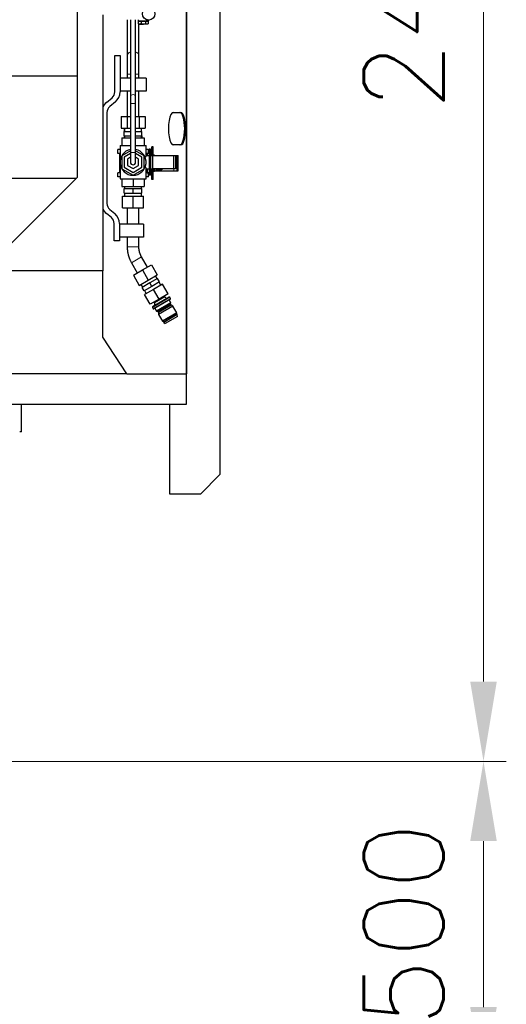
# Model space of a CAD drawing. Header units: inches. Extents: x 0 to 20790, y -12 to 14700.
# Tile 260 of 436: x 11103 to 11851, y 3999 to 5511. Entities that reach past the tile are written whole.
import ezdxf

# ---------------------------------------------------------------- set-up
doc = ezdxf.new("R2010")
doc.units = ezdxf.units.IN
doc.layers.add('1', color=7, linetype='Continuous', true_color=0xffffff)
doc.layers.add('254', color=7, linetype='Continuous', true_color=0xffffff)
doc.styles.add('latin_extended', font='simplex.shx')
doc.dimstyles.get("Standard").update_dxf_attribs({"dimtxt": 0.18, "dimasz": 0.18, "dimexe": 0.18, "dimexo": 0.0625, "dimgap": 0.09, "dimtad": 0, "dimtih": 1, "dimtoh": 1, "dimdec": 4, "dimzin": 0, "dimdsep": 46, "dimtxsty": 'Standard', "dimcen": 0.09, "dimadec": 0, "dimazin": 0, "dimtfac": 1, "dimtdec": 4, "dimtofl": 0, "dimtmove": 0, "dimatfit": 3, "dimfxl": 1, "dimtolj": 1, "dimtzin": 0, "dimarcsym": 0})

# ---------------------------------------------------------------- blocks, each defined once
blk = doc.blocks.new('_U0')
at = {"layer": '254', "color": 3, "linetype": 'Continuous', "lineweight": 13, "transparency": 16777216}
for p, q in [((10849.3, 6803.4), (11850.5, 6803.4)), ((11815.5, 6680.9), (11815.5, 4494.4)), ((10021.5, 4371.9), (11850.5, 4371.9))]:
    blk.add_line(p, q, dxfattribs=at)
at = {"layer": '254', "color": 3, "transparency": 16777216}
for points in [[(11835.9, 6680.9), (11795.1, 6680.9), (11815.5, 6803.4)], [(11795.1, 4494.4), (11835.9, 4494.4), (11815.5, 4371.9)]]:
    blk.add_solid(points, dxfattribs=at)
at = {"layer": 'Defpoints', "color": 0, "transparency": 16777216}
for p in [(10814.3, 6803.4), (9986.5, 4371.9), (11815.5, 4371.9)]:
    blk.add_point(p, dxfattribs=at)
at = {"layer": '254', "color": 2, "lineweight": 13, "transparency": 16777216, "insert": (11631.8, 5371.8), "char_height": 122.5, "attachment_point": 1, "rotation": 90, "style": 'latin_extended'}
blk.add_mtext('\\A1;2432', dxfattribs=at)
blk = doc.blocks.new('_U12')
at = {"layer": '254', "color": 3, "linetype": 'Continuous', "lineweight": 13, "transparency": 16777216}
for p, q in [((10021.5, 4371.9), (11850.5, 4371.9)), ((11815.5, 4249.4), (11815.5, 3994.4)), ((10584, 3871.9), (11850.5, 3871.9))]:
    blk.add_line(p, q, dxfattribs=at)
at = {"layer": '254', "color": 3, "transparency": 16777216}
for points in [[(11835.9, 4249.4), (11795.1, 4249.4), (11815.5, 4371.9)], [(11795.1, 3994.4), (11835.9, 3994.4), (11815.5, 3871.9)]]:
    blk.add_solid(points, dxfattribs=at)
at = {"layer": 'Defpoints', "color": 0, "transparency": 16777216}
for p in [(9986.5, 4371.9), (10549, 3871.9), (11815.5, 3871.9)]:
    blk.add_point(p, dxfattribs=at)
at = {"layer": '254', "color": 2, "lineweight": 13, "transparency": 16777216, "insert": (11631.8, 3964.1), "char_height": 122.5, "attachment_point": 1, "rotation": 90, "style": 'latin_extended'}
blk.add_mtext('\\A1;500', dxfattribs=at)

msp = doc.modelspace()

# ---------------------------------------------------------------- linework, layer by layer
at = {"layer": '1', "color": 2, "linetype": 'Continuous', "lineweight": 25}
for p, q in [((11191.49, 5623.375), (11191.49, 5425.076)), ((11359.49, 5576.493), (11359.49, 4967.375)), ((11359.491, 4920.875), (11359.491, 5576.498)), ((11410.99, 5560.865), (11410.99, 4812.375)), ((11230.99, 5518.875), (11230.99, 5125.375)), ((11268.49, 5511.323), (11268.49, 5456.09)), ((11273.49, 5511.324), (11273.49, 5393.366)), ((11281.49, 5393.366), (11281.49, 5511.324)), ((11285.506, 5511.324), (11285.506, 5509.724)), ((11285.506, 5509.724), (11301.506, 5509.724)), ((11285.998, 5509.124), (11289.749, 5509.124)), ((11285.998, 5505.006), (11285.998, 5509.124)), ((11286.49, 5509.123), (11286.49, 5509.724)), ((11287.691, 5509.724), (11287.691, 5509.124)), ((11289.749, 5509.124), (11297.263, 5509.124)), ((11289.749, 5509.124), (11289.749, 5505.006)), ((11297.263, 5509.124), (11301.013, 5509.124)), ((11297.263, 5505.006), (11297.263, 5509.124)), ((11301.013, 5505.006), (11301.013, 5509.124)), ((11301.506, 5509.724), (11301.506, 5510.824)), ((11301.519, 5510.824), (11301.52, 5510.824)), ((11285.986, 5505.013), (11287.028, 5504.412)), ((11286.49, 5456.09), (11286.49, 5504.723)), ((11287.006, 5504.424), (11293.506, 5504.424)), ((11300.006, 5504.424), (11293.506, 5504.424)), ((11299.984, 5504.412), (11300.006, 5504.424)), ((11301.013, 5505.006), (11301.026, 5505.013)), ((11249.49, 5456.099), (11257.49, 5456.099)), ((11249.49, 5400.425), (11249.49, 5456.099)), ((11257.49, 5456.099), (11257.49, 5400.425)), ((10196.971, 5425.076), (11191.49, 5425.076)), ((11191.49, 5425.076), (11191.49, 5268.735)), ((11273.491, 5421.374), (11257.49, 5421.374)), ((11268.49, 5427.806), (11268.49, 5421.374)), ((11297.49, 5421.374), (11281.49, 5421.374)), ((11286.49, 5421.374), (11286.49, 5427.806)), ((11297.49, 5421.374), (11297.49, 5401.374)), ((11273.491, 5401.374), (11257.49, 5401.374)), ((11268.49, 5401.374), (11268.49, 5362.374)), ((11297.49, 5401.374), (11281.49, 5401.374)), ((11286.49, 5362.374), (11286.49, 5401.374)), ((11236.635, 5384.042), (11245.204, 5391.233)), ((11250.346, 5385.105), (11241.777, 5377.914)), ((11273.49, 5382.759), (11273.49, 5307.374)), ((11281.49, 5307.374), (11281.49, 5382.759)), ((11237.49, 5368.722), (11237.49, 5228.913)), ((11259.015, 5362.374), (11268.253, 5362.374)), ((11259.015, 5362.374), (11259.015, 5344.874)), ((11268.253, 5362.374), (11273.491, 5362.374)), ((11268.253, 5362.374), (11268.253, 5344.874)), ((11281.49, 5362.374), (11286.728, 5362.374)), ((11286.728, 5362.374), (11295.966, 5362.374)), ((11286.728, 5362.374), (11286.728, 5344.874)), ((11295.966, 5362.374), (11295.966, 5344.874)), ((11339.209, 5368.875), (11350.904, 5368.875)), ((11259.015, 5344.874), (11268.253, 5344.874)), ((11263.823, 5344.875), (11263.823, 5339.834)), ((11263.823, 5339.834), (11264.491, 5339.834)), ((11263.99, 5339.774), (11273.49, 5339.774)), ((11263.99, 5332.974), (11263.99, 5339.774)), ((11264.49, 5344.874), (11264.49, 5339.774)), ((11268.253, 5344.874), (11273.491, 5344.874)), ((11281.49, 5344.874), (11286.728, 5344.874)), ((11281.49, 5339.774), (11290.99, 5339.774)), ((11286.728, 5344.874), (11295.966, 5344.874)), ((11290.49, 5339.774), (11290.49, 5344.874)), ((11290.99, 5332.974), (11290.99, 5339.774)), ((11260.19, 5329.874), (11273.49, 5329.874)), ((11260.19, 5329.874), (11260.19, 5317.874)), ((11263.99, 5332.974), (11263.99, 5329.974)), ((11263.99, 5332.974), (11273.49, 5332.974)), ((11263.99, 5329.974), (11264.491, 5329.974)), ((11264.49, 5332.974), (11264.49, 5329.874)), ((11281.49, 5332.974), (11290.99, 5332.974)), ((11281.491, 5329.874), (11294.79, 5329.874)), ((11290.49, 5329.874), (11290.49, 5332.974)), ((11290.49, 5329.974), (11290.99, 5329.974)), ((11290.99, 5332.974), (11290.99, 5329.974)), ((11294.79, 5329.874), (11294.79, 5317.874)), ((11257.49, 5311.874), (11253.99, 5311.874)), ((11253.99, 5305.874), (11253.99, 5311.874)), ((11257.49, 5317.874), (11257.49, 5292.374)), ((11257.49, 5317.874), (11273.492, 5317.874)), ((11273.49, 5310.041), (11260.19, 5302.363)), ((11294.79, 5302.363), (11281.491, 5310.041)), ((11281.492, 5317.874), (11297.49, 5317.874)), ((11297.49, 5302.343), (11297.49, 5317.874)), ((11300.99, 5311.874), (11297.49, 5311.874)), ((11300.99, 5305.874), (11300.99, 5311.874)), ((11302.49, 5312.374), (11302.49, 5309.374)), ((11304.49, 5312.374), (11302.49, 5312.374)), ((11304.49, 5312.374), (11304.49, 5309.374)), ((11308.49, 5315.874), (11306.49, 5315.874)), ((11306.49, 5302.374), (11306.49, 5315.874)), ((11308.49, 5302.374), (11308.49, 5315.874)), ((11350.904, 5318.875), (11339.209, 5318.875)), ((11257.49, 5305.874), (11253.99, 5305.874)), ((11256.49, 5305.874), (11256.49, 5275.874)), ((11260.19, 5302.363), (11260.19, 5282.386)), ((11273.49, 5305.653), (11263.99, 5300.169)), ((11263.99, 5300.169), (11263.99, 5284.58)), ((11273.49, 5299.88), (11268.99, 5297.282)), ((11268.99, 5297.282), (11268.99, 5287.467)), ((11290.99, 5300.169), (11281.49, 5305.653)), ((11285.99, 5297.282), (11281.491, 5299.88)), ((11285.99, 5287.467), (11285.99, 5297.282)), ((11290.99, 5284.58), (11290.99, 5300.169)), ((11294.79, 5282.386), (11294.79, 5302.363)), ((11302.49, 5302.374), (11297.475, 5302.374)), ((11300.99, 5305.874), (11297.49, 5305.874)), ((11298.99, 5303.258), (11297.49, 5303.258)), ((11302.49, 5305.792), (11298.99, 5305.792)), ((11298.99, 5305.792), (11298.99, 5302.374)), ((11302.49, 5309.374), (11302.49, 5275.374)), ((11304.49, 5309.374), (11304.49, 5275.374)), ((11306.49, 5307.893), (11304.49, 5307.893)), ((11307.49, 5302.374), (11304.49, 5302.374)), ((11339.59, 5302.374), (11307.49, 5302.374)), ((11307.49, 5302.374), (11307.49, 5282.374)), ((11310.49, 5303.374), (11308.49, 5303.374)), ((11310.49, 5303.374), (11310.49, 5302.474)), ((11310.49, 5302.474), (11312.99, 5302.474)), ((11310.49, 5302.374), (11310.49, 5302.474)), ((11312.99, 5302.474), (11315.49, 5302.474)), ((11312.99, 5302.374), (11312.99, 5302.474)), ((11315.49, 5302.474), (11340.12, 5302.474)), ((11339.59, 5302.374), (11339.59, 5282.374)), ((11342.59, 5302.374), (11339.59, 5302.374)), ((11340.12, 5302.474), (11345.12, 5302.474)), ((11342.59, 5302.374), (11342.59, 5282.374)), ((11345.12, 5302.474), (11346.62, 5302.474)), ((11345.12, 5279.174), (11345.12, 5302.474)), ((11346.62, 5279.174), (11346.62, 5302.474)), ((11257.49, 5292.374), (11257.49, 5266.874)), ((11260.19, 5282.386), (11277.49, 5272.398)), ((11263.99, 5284.58), (11277.49, 5276.786)), ((11268.99, 5287.467), (11277.49, 5282.559)), ((11277.49, 5282.559), (11285.99, 5287.467)), ((11277.49, 5276.786), (11290.99, 5284.58)), ((11277.49, 5272.398), (11294.79, 5282.386)), ((11297.475, 5282.374), (11302.49, 5282.374)), ((11297.49, 5266.874), (11297.49, 5282.406)), ((11298.99, 5282.373), (11298.99, 5275.957)), ((11304.49, 5282.374), (11307.49, 5282.374)), ((11306.49, 5265.874), (11306.49, 5282.375)), ((11339.59, 5282.374), (11307.49, 5282.374)), ((11308.49, 5265.874), (11308.49, 5282.375)), ((11310.49, 5279.174), (11310.49, 5282.374)), ((11310.49, 5279.174), (11310.49, 5278.374)), ((11310.49, 5279.174), (11312.99, 5279.174)), ((11312.99, 5279.174), (11312.99, 5282.374)), ((11312.99, 5280.874), (11319.26, 5280.874)), ((11312.99, 5279.174), (11315.49, 5279.174)), ((11315.49, 5279.174), (11340.12, 5279.174)), ((11342.59, 5282.374), (11339.59, 5282.374)), ((11340.12, 5279.174), (11345.12, 5279.174)), ((11345.12, 5279.174), (11346.62, 5279.174)), ((10150.869, 5267.674), (11190.43, 5267.674)), ((11190.43, 5267.674), (11079.13, 5156.375)), ((11190.43, 5267.674), (11191.49, 5268.735)), ((11257.49, 5275.874), (11253.99, 5275.874)), ((11253.99, 5269.874), (11253.99, 5275.874)), ((11257.49, 5269.874), (11253.99, 5269.874)), ((11257.49, 5266.874), (11297.49, 5266.874)), ((11260.19, 5266.874), (11260.19, 5254.874)), ((11277.49, 5266.874), (11277.49, 5254.874)), ((11294.79, 5266.874), (11294.79, 5254.874)), ((11297.49, 5278.49), (11298.99, 5278.49)), ((11300.99, 5275.874), (11297.49, 5275.874)), ((11300.99, 5269.874), (11297.49, 5269.874)), ((11298.99, 5275.957), (11302.49, 5275.957)), ((11300.99, 5269.874), (11300.99, 5275.874)), ((11302.49, 5272.374), (11302.49, 5275.374)), ((11304.49, 5272.374), (11302.49, 5272.374)), ((11304.49, 5272.374), (11304.49, 5275.374)), ((11304.49, 5273.855), (11306.49, 5273.855)), ((11308.49, 5265.874), (11306.49, 5265.874)), ((11308.49, 5278.374), (11310.49, 5278.374)), ((11260.19, 5254.874), (11277.49, 5254.874)), ((11263.99, 5251.774), (11277.49, 5251.774)), ((11263.99, 5244.942), (11263.99, 5251.774)), ((11264.49, 5254.874), (11264.49, 5251.774)), ((11277.49, 5254.874), (11294.79, 5254.874)), ((11277.49, 5251.774), (11290.99, 5251.774)), ((11277.49, 5244.942), (11277.49, 5251.774)), ((11290.49, 5251.774), (11290.49, 5254.874)), ((11290.99, 5244.942), (11290.99, 5251.774)), ((11261.49, 5240.374), (11277.49, 5240.374)), ((11261.49, 5222.374), (11261.49, 5240.374)), ((11263.99, 5244.942), (11277.49, 5244.942)), ((11264.49, 5244.942), (11264.49, 5240.374)), ((11277.49, 5244.942), (11290.99, 5244.942)), ((11277.49, 5240.374), (11293.49, 5240.374)), ((11277.49, 5222.374), (11277.49, 5240.374)), ((11290.49, 5240.374), (11290.49, 5244.942)), ((11293.49, 5222.374), (11293.49, 5240.374)), ((11241.777, 5219.72), (11249.346, 5213.369)), ((11261.49, 5222.374), (11277.49, 5222.374)), ((11268.49, 5222.374), (11268.49, 5197.374)), ((11277.49, 5222.374), (11293.49, 5222.374)), ((11286.49, 5197.374), (11286.49, 5222.374)), ((11244.204, 5207.241), (11236.635, 5213.592)), ((11248.49, 5171.374), (11248.49, 5198.048)), ((11256.49, 5198.048), (11256.49, 5171.374)), ((11293.49, 5197.374), (11256.49, 5197.374)), ((11293.49, 5197.374), (11293.49, 5177.374)), ((11293.49, 5177.374), (11256.49, 5177.374)), ((11268.49, 5177.374), (11268.49, 5162.375)), ((11286.49, 5162.375), (11286.49, 5177.374)), ((11256.49, 5171.374), (11248.49, 5171.374)), ((11299.644, 5131.286), (11290.644, 5146.875)), ((11275.055, 5137.875), (11284.056, 5122.286)), ((11291.85, 5126.786), (11305.706, 5134.786)), ((11305.706, 5134.786), (11314.706, 5119.197)), ((11230.99, 5125.375), (10656.49, 5125.375)), ((11230.99, 5023.482), (11230.99, 5125.375)), ((11277.993, 5118.786), (11291.85, 5126.786)), ((11277.993, 5118.786), (11286.993, 5103.197)), ((11291.85, 5126.786), (11300.85, 5111.197)), ((11300.85, 5111.197), (11314.706, 5119.197)), ((11315.041, 5113.617), (11303.35, 5106.867)), ((11314.608, 5113.367), (11312.108, 5117.697)), ((11318.041, 5108.421), (11315.041, 5113.617)), ((11286.993, 5103.197), (11300.85, 5111.197)), ((11289.591, 5104.697), (11292.091, 5100.367)), ((11303.35, 5106.867), (11291.658, 5100.117)), ((11294.658, 5094.921), (11291.658, 5100.117)), ((11306.35, 5101.671), (11294.658, 5094.921)), ((11306.35, 5101.671), (11303.35, 5106.867)), ((11318.041, 5108.421), (11306.35, 5101.671)), ((11322.956, 5104.908), (11309.1, 5096.908)), ((11320.358, 5103.408), (11317.608, 5108.171)), ((11331.456, 5090.186), (11322.956, 5104.908)), ((11295.091, 5095.171), (11297.841, 5090.408)), ((11309.1, 5096.908), (11295.243, 5088.908)), ((11303.743, 5074.186), (11295.243, 5088.908)), ((11333.874, 5084.852), (11307.154, 5069.425)), ((11333.028, 5085.159), (11307.31, 5070.311)), ((11335.149, 5082.643), (11308.429, 5067.216)), ((11317.6, 5082.186), (11309.1, 5096.908)), ((11331.456, 5090.186), (11317.6, 5082.186)), ((11326.428, 5085.39), (11325.609, 5086.81)), ((11333.874, 5084.852), (11333.028, 5085.159)), ((11335.149, 5082.643), (11333.874, 5084.852)), ((11334.916, 5081.774), (11335.149, 5082.643)), ((11317.6, 5082.186), (11303.743, 5074.186)), ((11307.31, 5070.311), (11307.154, 5069.425)), ((11307.154, 5069.425), (11308.429, 5067.216)), ((11334.916, 5081.774), (11309.298, 5066.984)), ((11309.591, 5077.561), (11310.41, 5076.142)), ((11311.117, 5068.034), (11313.674, 5063.605)), ((11335.654, 5076.295), (11313.674, 5063.605)), ((11335.098, 5074.219), (11315.751, 5063.048)), ((11335.985, 5072.682), (11316.638, 5061.512)), ((11338.787, 5071.064), (11316.638, 5058.276)), ((11335.654, 5076.295), (11333.097, 5080.724)), ((11335.098, 5074.219), (11335.654, 5076.295)), ((11335.985, 5072.682), (11335.098, 5074.219)), ((11338.787, 5071.064), (11335.985, 5072.682)), ((11344.737, 5060.759), (11338.787, 5071.064)), ((11308.429, 5067.216), (11309.298, 5066.984)), ((11313.674, 5063.605), (11315.751, 5063.048)), ((11315.751, 5063.048), (11316.638, 5061.512)), ((11316.638, 5061.512), (11316.638, 5058.276)), ((11316.638, 5058.276), (11322.588, 5047.971)), ((11344.737, 5060.759), (11322.588, 5047.971)), ((11344.268, 5059.913), (11323.555, 5047.954)), ((11345.268, 5058.181), (11324.555, 5046.222)), ((11345.686, 5055.538), (11326.634, 5044.538)), ((11344.268, 5059.913), (11344.737, 5060.759)), ((11345.268, 5058.181), (11344.268, 5059.913)), ((11345.686, 5055.538), (11345.268, 5058.181)), ((11322.588, 5047.971), (11323.555, 5047.954)), ((11323.555, 5047.954), (11324.555, 5046.222)), ((11324.555, 5046.222), (11326.634, 5044.538)), ((11267.771, 4967.375), (11230.99, 5023.482)), ((11267.771, 4967.375), (10656.49, 4967.375)), ((11267.771, 4967.375), (11359.49, 4967.375)), ((10573.491, 4920.875), (11359.491, 4920.875)), ((11106.49, 4878.325), (11106.49, 4920.876)), ((11333.99, 4782.375), (11333.99, 4920.873)), ((11106.49, 4878.325), (11103.491, 4878.325)), ((11410.99, 4812.375), (11380.99, 4782.375)), ((11380.99, 4782.375), (11333.99, 4782.375))]:
    msp.add_line(p, q, dxfattribs=at)
at = {"layer": '1', "color": 110, "linetype": 'Continuous', "lineweight": 13}
for p, q in [((11293.506, 5509.124), (11293.506, 5509.724)), ((11286.49, 5456.033), (11286.49, 5456.09)), ((11268.49, 5427.806), (11273.491, 5427.806)), ((11281.491, 5427.806), (11286.49, 5427.806)), ((11281.49, 5393.354), (11281.49, 5393.366)), ((11273.49, 5382.759), (11281.49, 5382.759)), ((11257.49, 5305.874), (11257.49, 5311.874)), ((11297.49, 5305.874), (11297.49, 5311.874)), ((11273.49, 5307.374), (11281.49, 5307.374)), ((11304.49, 5309.374), (11302.49, 5309.374)), ((11315.49, 5302.374), (11315.49, 5302.474)), ((11340.12, 5302.374), (11340.12, 5302.474)), ((11315.49, 5279.174), (11315.49, 5280.875)), ((11319.26, 5282.374), (11319.26, 5280.874)), ((11340.12, 5279.174), (11340.12, 5282.374)), ((11257.49, 5269.874), (11257.49, 5275.874)), ((11297.49, 5269.874), (11297.49, 5275.874)), ((11304.49, 5275.374), (11302.49, 5275.374)), ((11286.49, 5162.375), (11268.49, 5162.375)), ((11290.644, 5146.875), (11275.055, 5137.875)), ((11326.428, 5085.39), (11310.41, 5076.142))]:
    msp.add_line(p, q, dxfattribs=at)
at = {"layer": '1', "color": 2, "linetype": 'Continuous', "lineweight": 25}
for centre, radius, start, end in [((11237.49, 5400.425), 12, 310.000004, 359.999935), ((11237.49, 5400.425), 20, 310.000004, 359.999961), ((11249.49, 5368.722), 20, 130.000004, 157.667971), ((11249.49, 5368.722), 12, 130.000004, 180), ((11277.49, 5292.374), 20, 101.536875, 270), ((11277.49, 5292.374), 20, 270, 78.463125), ((11277.49, 5292.374), 4, 180, 359.9775), ((11319.26, 5286.205), 5.331, 270, 314.060625), ((11249.49, 5228.913), 20, 202.33203, 229.999997), ((11249.49, 5228.913), 12, 180, 229.999997), ((11236.49, 5198.048), 12, 0, 49.999997), ((11236.49, 5198.048), 20, 0, 49.999997), ((11329.46, 5087.14), 3.5, 210, 300), ((11307.379, 5074.392), 3.5, 300, 30)]:
    msp.add_arc(centre, radius, start, end, dxfattribs=at)
msp.add_ellipse((11301.52, 5520.325), major_axis=(0, -9.5), ratio=0.99999995, dxfattribs=at)
for centre, major_axis, ratio, start_param, end_param in [((11301.519, 5520.324), (0, 9.5), 0.99999995, 2.57197133, 3.14162999), ((11339.209, 5343.875), (0, -25), 0.2923717, 3.14159265, 6.28318531), ((11349.469, 5343.875), (0, -25), 0.2923717, 0, 3.14159265), ((11350.904, 5343.875), (0, -25), 0.2923717, 0, 3.14159265)]:
    msp.add_ellipse(centre, major_axis=major_axis, ratio=ratio, start_param=start_param, end_param=end_param, dxfattribs=at)
at = {"layer": '1', "color": 110, "linetype": 'Continuous', "lineweight": 13}
for centre, major_axis, start_param, end_param in [((11277.49, 5456.09), (9, 0), 2.03143235, 3.14198535), ((11277.49, 5456.09), (9, 0), 0, 1.1101603), ((11277.49, 5393.366), (4, 0), 1.57079633, 3.14198535), ((11277.49, 5393.366), (4, 0), 0, 1.57079633)]:
    msp.add_ellipse(centre, major_axis=major_axis, ratio=0.70710678, start_param=start_param, end_param=end_param, dxfattribs=at)
at = {"layer": '1', "color": 2, "linetype": 'Continuous', "lineweight": 25}
for points, knots in [([(11289.749, 5505.006), (11289.738, 5505), (11289.716, 5504.987), (11289.683, 5504.968), (11289.65, 5504.95), (11289.617, 5504.932), (11289.585, 5504.914), (11289.552, 5504.897), (11289.52, 5504.88), (11289.487, 5504.863), (11289.455, 5504.846), (11289.423, 5504.83), (11289.391, 5504.814), (11289.359, 5504.799), (11289.327, 5504.784), (11289.295, 5504.769), (11289.263, 5504.754), (11289.231, 5504.74), (11289.199, 5504.726), (11289.168, 5504.712), (11289.136, 5504.699), (11289.104, 5504.686), (11289.073, 5504.673), (11289.042, 5504.661), (11289.01, 5504.649), (11288.979, 5504.637), (11288.948, 5504.625), (11288.916, 5504.614), (11288.885, 5504.603), (11288.854, 5504.593), (11288.756, 5504.561), (11288.592, 5504.513), (11288.362, 5504.465), (11288.133, 5504.435), (11287.901, 5504.423), (11287.667, 5504.43), (11287.429, 5504.457), (11287.191, 5504.505), (11287.011, 5504.555), (11286.89, 5504.594), (11286.827, 5504.615), (11286.765, 5504.638), (11286.702, 5504.662), (11286.64, 5504.687), (11286.577, 5504.714), (11286.513, 5504.741), (11286.45, 5504.77), (11286.387, 5504.8), (11286.323, 5504.831), (11286.258, 5504.864), (11286.194, 5504.898), (11286.129, 5504.932), (11286.064, 5504.969), (11286.02, 5504.994), (11285.998, 5505.006)], [0, 0, 0, 0, 0.00904015, 0.01804291, 0.02700896, 0.03593898, 0.04483364, 0.05369366, 0.06251975, 0.07131263, 0.08007303, 0.08880171, 0.09749942, 0.10616694, 0.11480505, 0.12341454, 0.13199622, 0.14055091, 0.14907944, 0.15758264, 0.16606137, 0.17451649, 0.18294887, 0.1913594, 0.19974896, 0.20811847, 0.21646883, 0.22480097, 0.23311582, 0.24141432, 0.24969742, 0.31130506, 0.37191565, 0.43201062, 0.49209026, 0.55442663, 0.61663775, 0.67932313, 0.74306161, 0.75964189, 0.7762651, 0.79293994, 0.80967496, 0.82647855, 0.84335892, 0.86032412, 0.87738199, 0.89454019, 0.9118062, 0.92918726, 0.94669042, 0.96432255, 0.98209027, 1, 1, 1, 1]), ([(11293.506, 5504.424), (11293.488, 5504.424), (11293.452, 5504.424), (11293.398, 5504.425), (11293.345, 5504.425), (11293.291, 5504.426), (11293.237, 5504.428), (11293.184, 5504.429), (11293.13, 5504.431), (11293.076, 5504.432), (11293.023, 5504.435), (11292.969, 5504.437), (11292.915, 5504.44), (11292.862, 5504.443), (11292.808, 5504.446), (11292.754, 5504.449), (11292.7, 5504.453), (11292.647, 5504.457), (11292.593, 5504.461), (11292.539, 5504.466), (11292.485, 5504.47), (11292.431, 5504.475), (11292.377, 5504.48), (11292.323, 5504.486), (11292.269, 5504.492), (11292.214, 5504.498), (11292.16, 5504.504), (11292.106, 5504.51), (11292.051, 5504.517), (11291.997, 5504.524), (11291.942, 5504.531), (11291.888, 5504.539), (11291.833, 5504.547), (11291.778, 5504.555), (11291.723, 5504.563), (11291.668, 5504.572), (11291.591, 5504.584), (11291.492, 5504.6), (11291.372, 5504.621), (11291.25, 5504.644), (11291.129, 5504.667), (11291.006, 5504.692), (11290.884, 5504.718), (11290.76, 5504.745), (11290.636, 5504.774), (11290.512, 5504.803), (11290.386, 5504.834), (11290.26, 5504.866), (11290.134, 5504.899), (11290.006, 5504.934), (11289.878, 5504.969), (11289.792, 5504.994), (11289.749, 5505.006)], [0, 0, 0, 0, 0.01409158, 0.02817694, 0.0422575, 0.05633467, 0.07040985, 0.08448445, 0.09855988, 0.11263754, 0.12671882, 0.14080512, 0.15489783, 0.16899833, 0.183108, 0.19722821, 0.21136033, 0.22550571, 0.23966571, 0.25384167, 0.26803492, 0.2822468, 0.29647861, 0.31073166, 0.32500725, 0.33930667, 0.35363119, 0.36798207, 0.38236058, 0.39676794, 0.41120538, 0.42567413, 0.44017539, 0.45471034, 0.46928017, 0.48388603, 0.49852907, 0.53048864, 0.5626155, 0.59492051, 0.6274142, 0.66010681, 0.69300827, 0.72612819, 0.75947586, 0.79306024, 0.82688999, 0.86097344, 0.89531862, 0.92993322, 0.96482465, 1, 1, 1, 1]), ([(11297.263, 5505.006), (11297.24, 5505), (11297.196, 5504.987), (11297.129, 5504.968), (11297.063, 5504.95), (11296.997, 5504.931), (11296.931, 5504.913), (11296.865, 5504.896), (11296.8, 5504.879), (11296.734, 5504.862), (11296.669, 5504.845), (11296.604, 5504.829), (11296.539, 5504.813), (11296.475, 5504.797), (11296.41, 5504.782), (11296.346, 5504.767), (11296.282, 5504.752), (11296.218, 5504.738), (11296.154, 5504.724), (11296.091, 5504.71), (11296.027, 5504.697), (11295.964, 5504.684), (11295.901, 5504.671), (11295.838, 5504.659), (11295.775, 5504.646), (11295.712, 5504.635), (11295.65, 5504.623), (11295.587, 5504.612), (11295.525, 5504.601), (11295.463, 5504.591), (11295.386, 5504.578), (11295.294, 5504.564), (11295.187, 5504.548), (11295.08, 5504.533), (11294.974, 5504.519), (11294.868, 5504.506), (11294.762, 5504.494), (11294.657, 5504.483), (11294.552, 5504.472), (11294.447, 5504.463), (11294.342, 5504.455), (11294.237, 5504.448), (11294.133, 5504.442), (11294.028, 5504.436), (11293.924, 5504.432), (11293.819, 5504.429), (11293.715, 5504.426), (11293.61, 5504.425), (11293.541, 5504.424), (11293.506, 5504.424)], [0, 0, 0, 0, 0.01821083, 0.03634504, 0.05440359, 0.07238744, 0.09029758, 0.10813503, 0.12590082, 0.14359601, 0.16122167, 0.17877891, 0.19626885, 0.21369263, 0.23105142, 0.24834642, 0.26557883, 0.2827499, 0.29986088, 0.31691305, 0.33390772, 0.35084622, 0.3677299, 0.38456012, 0.40133828, 0.41806581, 0.43474413, 0.4513747, 0.46795902, 0.48449858, 0.5009949, 0.52946102, 0.55779039, 0.58599163, 0.61407353, 0.6420451, 0.66991549, 0.69769404, 0.72539024, 0.75301372, 0.78057425, 0.80808174, 0.83554618, 0.86297768, 0.89038644, 0.91778271, 0.94517681, 0.97257911, 1, 1, 1, 1]), ([(11301.013, 5505.006), (11301.002, 5505), (11300.98, 5504.987), (11300.947, 5504.968), (11300.915, 5504.95), (11300.882, 5504.932), (11300.849, 5504.914), (11300.817, 5504.897), (11300.784, 5504.88), (11300.752, 5504.863), (11300.72, 5504.847), (11300.687, 5504.831), (11300.655, 5504.815), (11300.623, 5504.799), (11300.591, 5504.784), (11300.559, 5504.769), (11300.527, 5504.754), (11300.496, 5504.74), (11300.464, 5504.726), (11300.432, 5504.712), (11300.4, 5504.699), (11300.369, 5504.686), (11300.337, 5504.673), (11300.306, 5504.661), (11300.274, 5504.649), (11300.243, 5504.637), (11300.212, 5504.625), (11300.18, 5504.614), (11300.149, 5504.603), (11300.118, 5504.593), (11300.02, 5504.561), (11299.856, 5504.513), (11299.627, 5504.465), (11299.398, 5504.435), (11299.168, 5504.423), (11298.934, 5504.43), (11298.697, 5504.457), (11298.459, 5504.504), (11298.28, 5504.553), (11298.159, 5504.592), (11298.096, 5504.614), (11298.034, 5504.636), (11297.971, 5504.66), (11297.908, 5504.685), (11297.845, 5504.712), (11297.781, 5504.739), (11297.718, 5504.768), (11297.654, 5504.799), (11297.589, 5504.83), (11297.525, 5504.863), (11297.46, 5504.897), (11297.394, 5504.932), (11297.328, 5504.968), (11297.285, 5504.993), (11297.263, 5505.006)], [0, 0, 0, 0, 0.00901913, 0.01800157, 0.02694809, 0.03585953, 0.04473669, 0.05358042, 0.06239156, 0.07117098, 0.07991956, 0.08863817, 0.09732774, 0.10598916, 0.11462338, 0.12323133, 0.13181398, 0.14037227, 0.14890721, 0.15741977, 0.16591096, 0.1743818, 0.18283332, 0.19126656, 0.19968257, 0.2080824, 0.21646713, 0.22483785, 0.23319564, 0.2415416, 0.24987685, 0.31129863, 0.37172114, 0.43165514, 0.49163077, 0.5537054, 0.61570642, 0.67819182, 0.74170014, 0.75827107, 0.77490388, 0.79160617, 0.8083854, 0.82524888, 0.84220373, 0.85925693, 0.87641528, 0.89368538, 0.91107367, 0.92858641, 0.94622963, 0.96400922, 0.98193084, 1, 1, 1, 1]), ([(11268.49, 5456.09), (11268.49, 5454.211), (11268.49, 5450.181), (11268.49, 5443.213), (11268.49, 5435.644), (11268.49, 5430.457), (11268.49, 5427.806)], [0, 0, 0, 0, 0.25001222, 0.5, 0.74998778, 1, 1, 1, 1]), ([(11286.49, 5427.806), (11286.49, 5430.457), (11286.49, 5435.644), (11286.49, 5443.213), (11286.49, 5450.181), (11286.49, 5454.211), (11286.49, 5456.09)], [0, 0, 0, 0, 0.25001222, 0.5, 0.74998778, 1, 1, 1, 1]), ([(11273.49, 5393.366), (11273.49, 5392.658), (11273.49, 5391.147), (11273.49, 5388.536), (11273.49, 5385.704), (11273.49, 5383.758), (11273.49, 5382.759)], [0, 0, 0, 0, 0.25117795, 0.5, 0.74882205, 1, 1, 1, 1]), ([(11281.49, 5382.759), (11281.49, 5383.758), (11281.49, 5385.704), (11281.49, 5388.536), (11281.49, 5391.147), (11281.49, 5392.658), (11281.49, 5393.366)], [0, 0, 0, 0, 0.25117795, 0.5, 0.74882205, 1, 1, 1, 1]), ([(11273.49, 5307.374), (11273.49, 5306.346), (11273.49, 5304.366), (11273.49, 5300.599), (11273.49, 5296.502), (11273.49, 5293.739), (11273.49, 5292.574), (11273.49, 5292.375), (11273.49, 5292.374)], [0, 0, 0, 0, 0.12943536, 0.25503011, 0.5, 0.74496989, 0.87056464, 1, 1, 1, 1]), ([(11281.49, 5292.374), (11281.49, 5292.375), (11281.49, 5292.574), (11281.49, 5293.739), (11281.49, 5296.502), (11281.49, 5300.599), (11281.49, 5304.366), (11281.49, 5306.346), (11281.49, 5307.374)], [0, 0, 0, 0, 0.12943536, 0.25503011, 0.5, 0.74496989, 0.87056464, 1, 1, 1, 1]), ([(11297.49, 5302.374), (11297.49, 5302.374), (11297.482, 5302.358), (11297.45, 5302.292), (11297.425, 5302.243), (11297.377, 5302.146), (11297.359, 5302.109), (11297.329, 5302.048), (11297.319, 5302.027), (11297.297, 5301.982), (11297.286, 5301.958), (11297.227, 5301.836), (11297.173, 5301.724), (11297.054, 5301.472), (11296.989, 5301.331), (11296.885, 5301.1), (11296.848, 5301.019), (11296.792, 5300.893), (11296.764, 5300.829), (11296.735, 5300.762), (11296.716, 5300.718), (11296.706, 5300.695), (11296.617, 5300.49), (11296.536, 5300.297), (11296.369, 5299.888), (11296.284, 5299.672), (11296.199, 5299.445)], [0, 0, 0, 0, 0.12450754, 0.12450754, 0.24957789, 0.24957789, 0.31211306, 0.31211306, 0.34338065, 0.34338065, 0.37464824, 0.37464824, 0.49971859, 0.49971859, 0.62478894, 0.62478894, 0.68732412, 0.68732412, 0.71859171, 0.7342255, 0.7342255, 0.7498593, 0.7498593, 0.87492965, 0.87492965, 1, 1, 1, 1]), ([(11296.199, 5285.303), (11296.242, 5285.19), (11296.285, 5285.079), (11296.349, 5284.916), (11296.37, 5284.862), (11296.412, 5284.756), (11296.434, 5284.704), (11296.538, 5284.447), (11296.619, 5284.254), (11296.774, 5283.895), (11296.848, 5283.729), (11296.988, 5283.421), (11297.053, 5283.28), (11297.128, 5283.122), (11297.142, 5283.091), (11297.164, 5283.045), (11297.171, 5283.031), (11297.184, 5283.001), (11297.219, 5282.93), (11297.25, 5282.864), (11297.32, 5282.719), (11297.36, 5282.638), (11297.424, 5282.508), (11297.449, 5282.458), (11297.473, 5282.408), (11297.48, 5282.396), (11297.486, 5282.383), (11297.488, 5282.38), (11297.489, 5282.377), (11297.49, 5282.376), (11297.49, 5282.375), (11297.49, 5282.374), (11297.49, 5282.374), (11297.49, 5282.374)], [0, 0, 0, 0, 0.06246486, 0.06246486, 0.0936973, 0.0936973, 0.12492973, 0.12492973, 0.24985945, 0.24985945, 0.37478918, 0.37478918, 0.49971891, 0.49971891, 0.53095134, 0.53095134, 0.54656756, 0.54656756, 0.56218377, 0.62464864, 0.62464864, 0.74957836, 0.74957836, 0.87450809, 0.87450809, 0.93697295, 0.93697295, 0.96820538, 0.96820538, 0.9838216, 0.9838216, 0.99943782, 1, 1, 1, 1])]:
    msp.add_open_spline(points, degree=3, knots=knots, dxfattribs=at)
for points in [[(11268.49, 5162.375), (11268.621, 5149.28), (11275.055, 5137.875)], [(11290.644, 5146.875), (11286.453, 5154.058), (11286.49, 5162.375)]]:
    msp.add_open_spline(points, degree=2, dxfattribs=at)

# ---------------------------------------------------------------- dimensions: what is measured, and where the dimension line sits
at = {"layer": '254', "color": 2, "linetype": 'Continuous', "lineweight": 13}
for base, p1, p2, picture, middle in [((11815.522214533, 4371.874375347), (10814.281945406, 6803.374375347), (9986.49047022, 4371.874375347), '_U0', (11815.522214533, 5587.624375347)), ((11815.522, 3871.874), (9986.49, 4371.874), (10548.99, 3871.874), '_U12', (11815.522, 4121.598))]:
    dim = msp.add_linear_dim(base=base, p1=p1, p2=p2, angle=90, dimstyle='Standard', override={"dimscale": 35, "dimtxt": 3.5, "dimasz": 3.5, "dimexe": 1, "dimexo": 1, "dimgap": 1.75, "dimtad": 1, "dimtih": 0, "dimtoh": 0, "dimdec": 0, "dimlfac": 1, "dimzin": 8, "dimdsep": 46, "dimlunit": 2, "dimtxsty": 'latin_extended', "dimsah": 1, "dimse1": 0, "dimse2": 0, "dimsd1": 0, "dimsd2": 0, "dimclrd": 3, "dimclre": 3, "dimclrt": 2, "dimtol": 0, "dimtm": -0.1, "dimtfac": 0.714286, "dimtdec": 3, "dimtofl": 1, "dimtmove": 0, "dimtzin": 8, "dimlwd": 13, "dimlwe": 13}, dxfattribs=at)
    dim.commit()
    dim.dimension.update_dxf_attribs({"geometry": picture, "text_midpoint": middle, "dimtype": 160})

doc.saveas('drawing.dxf')
